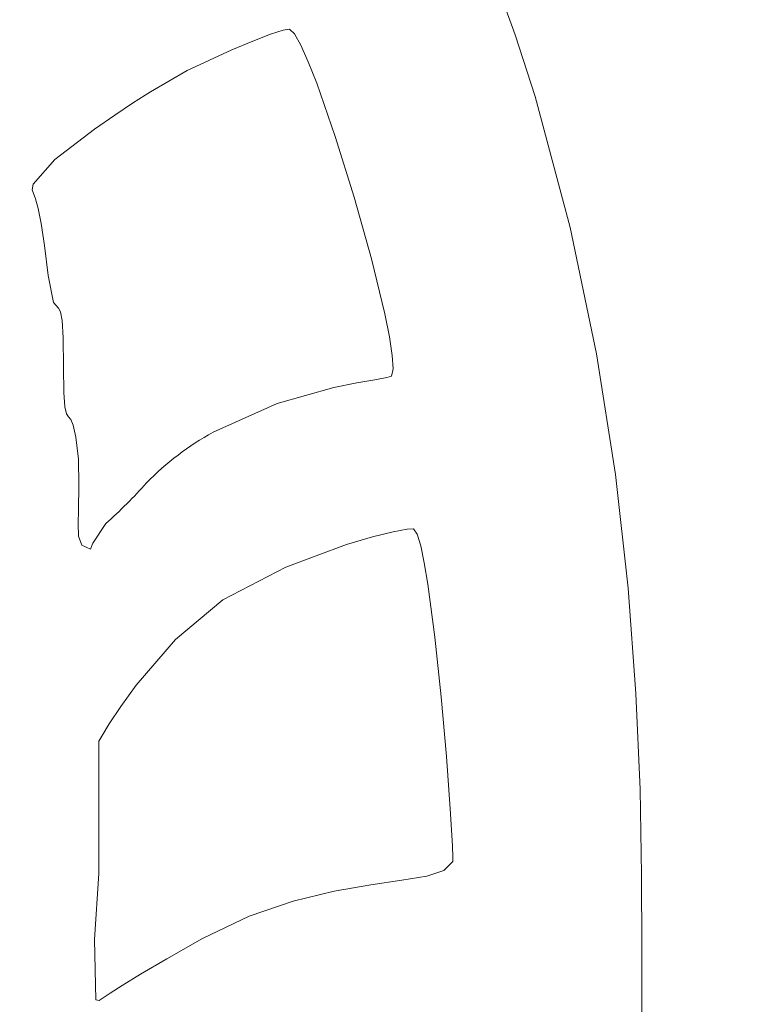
# Model space of a CAD drawing. Header units: millimetres. Extents: x -285 to 176, y -252 to 158.
# Tile 390 of 561: x 41.78 to 45.13, y -23.32 to -18.73. Entities that reach past the tile are written whole.
import ezdxf

# ---------------------------------------------------------------- set-up
doc = ezdxf.new("R2010")
doc.units = ezdxf.units.MM
doc.header["$MEASUREMENT"] = 0
doc.layers.add('Layer 1', color=7, linetype='Continuous')

msp = doc.modelspace()

# ---------------------------------------------------------------- linework, layer by layer
at = {"layer": 'Layer 1', "color": 1, "lineweight": 9}
msp.add_open_spline([(-4.334, -26.4073), (-4.334, -26.4073), (-6.4683, -24.2765), (-6.4683, -24.2765), (-6.4683, -24.2765), (-6.4683, -24.2765), (0.6049, -17.2034), (0.6049, -17.2034), (0.6049, -17.2034), (0.6049, -17.2034), (2.7357, -19.3376), (2.7357, -19.3376), (2.7357, -19.3376), (2.7357, -19.3376), (12.0948, -9.9785), (12.0948, -9.9785), (12.0948, -9.9785), (12.0948, -9.9785), (10.0275, -7.9112), (10.0275, -7.9112), (10.0275, -7.9112), (10.0275, -7.9112), (17.1008, -0.838), (17.1008, -0.838), (17.1008, -0.838), (17.1008, -0.838), (19.168, -2.9088), (19.168, -2.9088), (19.168, -2.9088), (19.168, -2.9088), (27.4089, 5.3356), (27.4089, 5.3356), (27.4089, 5.3356), (27.4089, 5.3356), (35.6145, -2.87), (35.6145, -2.87), (35.6145, -2.87), (35.6145, -2.87), (37.6465, -0.838), (37.6465, -0.838), (37.6465, -0.838), (37.6465, -0.838), (44.7163, -7.9112), (44.7163, -7.9112), (44.7163, -7.9112), (44.7163, -7.9112), (42.6877, -9.9432), (42.6877, -9.9432), (42.6877, -9.9432), (42.6877, -9.9432), (52.0469, -19.3024), (52.0469, -19.3024), (52.0469, -19.3024), (52.0469, -19.3024), (54.1424, -17.2034), (54.1424, -17.2034), (54.1424, -17.2034), (54.1424, -17.2034), (61.212, -24.2765), (61.212, -24.2765), (61.212, -24.2765), (61.212, -24.2765), (59.1166, -26.372), (59.1166, -26.372), (59.1166, -26.372), (59.1166, -26.372), (60.5982, -27.8537), (60.5982, -27.8537), (60.5982, -27.8537), (60.5982, -27.8537), (61.8752, -29.6598), (61.8752, -29.6598), (61.8752, -29.6598), (61.8752, -29.6598), (61.8752, -73.6689), (61.8752, -73.6689), (61.8752, -73.6689), (61.8752, -73.6689), (61.8752, -73.9617), (61.8752, -73.9617), (61.8752, -73.9617), (61.8752, -73.9617), (61.8752, -103.3622), (61.8752, -103.3622), (61.8752, -103.3622), (61.8752, -103.3622), (50.7204, -103.3622), (50.7204, -103.3622), (50.7204, -103.3622), (50.7204, -103.3622), (50.7204, -106.2513), (50.7204, -106.2513), (50.7204, -106.2513), (50.7204, -106.2513), (35.4205, -106.2513), (35.4205, -106.2513), (35.4205, -106.2513), (35.4205, -106.2513), (35.4205, -103.3622), (35.4205, -103.3622), (35.4205, -103.3622), (35.4205, -103.3622), (19.3338, -103.3622), (19.3338, -103.3622), (19.3338, -103.3622), (19.3338, -103.3622), (19.3338, -106.2513), (19.3338, -106.2513), (19.3338, -106.2513), (19.3338, -106.2513), (4.0338, -106.2513), (4.0338, -106.2513), (4.0338, -106.2513), (4.0338, -106.2513), (4.0338, -103.3622), (4.0338, -103.3622), (4.0338, -103.3622), (4.0338, -103.3622), (-7.121, -103.3622), (-7.121, -103.3622), (-7.121, -103.3622), (-7.121, -103.3622), (-7.121, -73.6972), (-7.121, -73.6972), (-7.121, -73.6972), (-7.121, -73.6972), (-7.121, -29.6598), (-7.121, -29.6598), (-7.121, -29.6598), (-7.121, -29.6598), (-5.8757, -27.9489), (-5.8757, -27.9489), (-5.8757, -27.9489), (-5.8757, -27.9489), (-4.334, -26.4073), (-4.334, -26.4073)], degree=3, knots=[0, 0, 0, 0, 0.028571, 0.028571, 0.028571, 0.028571, 0.057143, 0.057143, 0.057143, 0.057143, 0.085714, 0.085714, 0.085714, 0.085714, 0.114286, 0.114286, 0.114286, 0.114286, 0.142857, 0.142857, 0.142857, 0.142857, 0.171429, 0.171429, 0.171429, 0.171429, 0.2, 0.2, 0.2, 0.2, 0.228571, 0.228571, 0.228571, 0.228571, 0.257143, 0.257143, 0.257143, 0.257143, 0.285714, 0.285714, 0.285714, 0.285714, 0.314286, 0.314286, 0.314286, 0.314286, 0.342857, 0.342857, 0.342857, 0.342857, 0.371429, 0.371429, 0.371429, 0.371429, 0.4, 0.4, 0.4, 0.4, 0.428571, 0.428571, 0.428571, 0.428571, 0.457143, 0.457143, 0.457143, 0.457143, 0.485714, 0.485714, 0.485714, 0.485714, 0.514286, 0.514286, 0.514286, 0.514286, 0.542857, 0.542857, 0.542857, 0.542857, 0.571429, 0.571429, 0.571429, 0.571429, 0.6, 0.6, 0.6, 0.6, 0.628571, 0.628571, 0.628571, 0.628571, 0.657143, 0.657143, 0.657143, 0.657143, 0.685714, 0.685714, 0.685714, 0.685714, 0.714286, 0.714286, 0.714286, 0.714286, 0.742857, 0.742857, 0.742857, 0.742857, 0.771429, 0.771429, 0.771429, 0.771429, 0.8, 0.8, 0.8, 0.8, 0.828571, 0.828571, 0.828571, 0.828571, 0.857143, 0.857143, 0.857143, 0.857143, 0.885714, 0.885714, 0.885714, 0.885714, 0.914286, 0.914286, 0.914286, 0.914286, 0.942857, 0.942857, 0.942857, 0.942857, 1, 1, 1, 1], dxfattribs=at)
at = {"layer": 'Layer 1', "color": 3, "lineweight": 9}
for points, knots in [([(36.2319, -48.7346), (36.2319, -48.7346), (36.2301, -48.851), (36.2301, -48.851), (36.2301, -48.851), (36.2301, -48.851), (36.2306, -48.9462), (36.2306, -48.9462), (36.2306, -48.9462), (36.2306, -48.9462), (36.2424, -49.0203), (36.2424, -49.0203), (36.2424, -49.0203), (36.2424, -49.0203), (36.2743, -49.0733), (36.2743, -49.0733), (36.2743, -49.0733), (36.2743, -49.0733), (36.2954, -49.105), (36.2954, -49.105), (36.2954, -49.105), (36.2954, -49.105), (37.3104, -49.1024), (37.3104, -49.1024), (37.3104, -49.1024), (37.3104, -49.1024), (38.26, -49.0999), (38.26, -49.0999), (38.26, -49.0999), (38.26, -49.0999), (39.1441, -49.0974), (39.1441, -49.0974), (39.1441, -49.0974), (39.1441, -49.0974), (39.9627, -49.0951), (39.9627, -49.0951), (39.9627, -49.0951), (39.9627, -49.0951), (40.7158, -49.0928), (40.7158, -49.0928), (40.7158, -49.0928), (40.7158, -49.0928), (41.4036, -49.0906), (41.4036, -49.0906), (41.4036, -49.0906), (41.4036, -49.0906), (42.0259, -49.0885), (42.0259, -49.0885), (42.0259, -49.0885), (42.0259, -49.0885), (42.5828, -49.0865), (42.5828, -49.0865), (42.5828, -49.0865), (42.5828, -49.0865), (43.0743, -49.0845), (43.0743, -49.0845), (43.0743, -49.0845), (43.0743, -49.0845), (43.5004, -49.0827), (43.5004, -49.0827), (43.5004, -49.0827), (43.5004, -49.0827), (43.8611, -49.0809), (43.8611, -49.0809), (43.8611, -49.0809), (43.8611, -49.0809), (44.1565, -49.0792), (44.1565, -49.0792), (44.1565, -49.0792), (44.1565, -49.0792), (44.3865, -49.0776), (44.3865, -49.0776), (44.3865, -49.0776), (44.3865, -49.0776), (44.5511, -49.0761), (44.5511, -49.0761), (44.5511, -49.0761), (44.5511, -49.0761), (44.6504, -49.0746), (44.6504, -49.0746), (44.6504, -49.0746), (44.6504, -49.0746), (44.6844, -49.0733), (44.6844, -49.0733), (44.6844, -49.0733), (44.6844, -49.0733), (44.7136, -49.0454), (44.7136, -49.0454), (44.7136, -49.0454), (44.7136, -49.0454), (44.7163, -49.0415), (44.7163, -49.0415), (44.7163, -49.0415), (44.7163, -49.0415), (44.7163, -38.4688), (44.7163, -38.4688), (44.7163, -38.4688), (44.7163, -38.4688), (44.7101, -38.4172), (44.7101, -38.4172), (44.7101, -38.4172), (44.7101, -38.4172), (44.7047, -38.3494), (44.7047, -38.3494), (44.7047, -38.3494), (44.7047, -38.3494), (44.7002, -38.2427), (44.7002, -38.2427), (44.7002, -38.2427), (44.7002, -38.2427), (44.6964, -38.0747), (44.6964, -38.0747), (44.6964, -38.0747), (44.6964, -38.0747), (44.6947, -37.9606), (44.6947, -37.9606), (44.6947, -37.9606), (44.6947, -37.9606), (44.6932, -37.8227), (44.6932, -37.8227), (44.6932, -37.8227), (44.6932, -37.8227), (44.6919, -37.6582), (44.6919, -37.6582), (44.6919, -37.6582), (44.6919, -37.6582), (44.6907, -37.4642), (44.6907, -37.4642), (44.6907, -37.4642), (44.6907, -37.4642), (44.6896, -37.238), (44.6896, -37.238), (44.6896, -37.238), (44.6896, -37.238), (44.6886, -36.9767), (44.6886, -36.9767), (44.6886, -36.9767), (44.6886, -36.9767), (44.6878, -36.6774), (44.6878, -36.6774), (44.6878, -36.6774), (44.6878, -36.6774), (44.6871, -36.3375), (44.6871, -36.3375), (44.6871, -36.3375), (44.6871, -36.3375), (44.6865, -35.954), (44.6865, -35.954), (44.6865, -35.954), (44.6865, -35.954), (44.686, -35.5242), (44.686, -35.5242), (44.686, -35.5242), (44.686, -35.5242), (44.6855, -35.0452), (44.6855, -35.0452), (44.6855, -35.0452), (44.6855, -35.0452), (44.6852, -34.5141), (44.6852, -34.5141), (44.6852, -34.5141), (44.6852, -34.5141), (44.6849, -33.9283), (44.6849, -33.9283), (44.6849, -33.9283), (44.6849, -33.9283), (44.6847, -33.2848), (44.6847, -33.2848), (44.6847, -33.2848), (44.6847, -33.2848), (44.6845, -32.5808), (44.6845, -32.5808), (44.6845, -32.5808), (44.6845, -32.5808), (44.6844, -31.8136), (44.6844, -31.8136), (44.6844, -31.8136), (44.6844, -31.8136), (44.6844, -30.9803), (44.6844, -30.9803), (44.6844, -30.9803), (44.6844, -30.9803), (44.6843, -30.078), (44.6843, -30.078), (44.6843, -30.078), (44.6843, -30.078), (44.6843, -29.1041), (44.6843, -29.1041), (44.6843, -29.1041), (44.6843, -29.1041), (44.6843, -28.0555), (44.6843, -28.0555), (44.6843, -28.0555), (44.6843, -28.0555), (44.6844, -26.9296), (44.6844, -26.9296), (44.6844, -26.9296), (44.6844, -26.9296), (44.6844, -25.7235), (44.6844, -25.7235), (44.6844, -25.7235), (44.6844, -25.7235), (44.6844, -24.4343), (44.6844, -24.4343), (44.6844, -24.4343), (44.6844, -24.4343), (44.6844, -23.0594), (44.6844, -23.0594), (44.6844, -23.0594), (44.6844, -23.0594), (44.6833, -22.7164), (44.6833, -22.7164), (44.6833, -22.7164), (44.6833, -22.7164), (44.6762, -22.3181), (44.6762, -22.3181), (44.6762, -22.3181), (44.6762, -22.3181), (44.6573, -21.8703), (44.6573, -21.8703), (44.6573, -21.8703), (44.6573, -21.8703), (44.6209, -21.3784), (44.6209, -21.3784), (44.6209, -21.3784), (44.6209, -21.3784), (44.5615, -20.8482), (44.5615, -20.8482), (44.5615, -20.8482), (44.5615, -20.8482), (44.4731, -20.2853), (44.4731, -20.2853), (44.4731, -20.2853), (44.4731, -20.2853), (44.3502, -19.6952), (44.3502, -19.6952), (44.3502, -19.6952), (44.3502, -19.6952), (44.187, -19.0836), (44.187, -19.0836), (44.187, -19.0836), (44.187, -19.0836), (44.0942, -18.7968), (44.0942, -18.7968), (44.0942, -18.7968), (44.0942, -18.7968), (43.9728, -18.4625), (43.9728, -18.4625), (43.9728, -18.4625), (43.9728, -18.4625), (43.8242, -18.0923), (43.8242, -18.0923), (43.8242, -18.0923), (43.8242, -18.0923), (43.65, -17.6976), (43.65, -17.6976), (43.65, -17.6976), (43.65, -17.6976), (43.2306, -16.8805), (43.2306, -16.8805), (43.2306, -16.8805), (43.2306, -16.8805), (42.7266, -16.1027), (42.7266, -16.1027), (42.7266, -16.1027), (42.4079, -15.6859), (42.0589, -15.2933), (41.6823, -14.9279), (41.6823, -14.9279), (41.6823, -14.9279), (41.3043, -14.5831), (41.3043, -14.5831), (41.3043, -14.5831), (41.3043, -14.5831), (40.9151, -14.273), (40.9151, -14.273), (40.9151, -14.273), (40.9151, -14.273), (40.7404, -14.1481), (40.7404, -14.1481), (40.7404, -14.1481), (40.7404, -14.1481), (40.5919, -14.0523), (40.5919, -14.0523), (40.5919, -14.0523), (40.5919, -14.0523), (40.4794, -13.9924), (40.4794, -13.9924), (40.4794, -13.9924), (40.4794, -13.9924), (40.4123, -13.9754), (40.4123, -13.9754), (40.4123, -13.9754), (40.4123, -13.9754), (40.3743, -13.9994), (40.3743, -13.9994), (40.3743, -13.9994), (40.3743, -13.9994), (40.2911, -14.0602), (40.2911, -14.0602), (40.2911, -14.0602), (40.2911, -14.0602), (40.1737, -14.1491), (40.1737, -14.1491), (40.1737, -14.1491), (40.1737, -14.1491), (40.0327, -14.2572), (40.0327, -14.2572), (40.0327, -14.2572), (40.0327, -14.2572), (39.7233, -14.4958), (39.7233, -14.4958), (39.7233, -14.4958), (39.7233, -14.4958), (39.4492, -14.7057), (39.4492, -14.7057), (39.4492, -14.7057), (39.4492, -14.7057), (39.425, -14.7262), (39.425, -14.7262), (39.425, -14.7262), (39.425, -14.7262), (39.3648, -14.7799), (39.3648, -14.7799), (39.3648, -14.7799), (39.3648, -14.7799), (39.275, -14.863), (39.275, -14.863), (39.275, -14.863), (39.275, -14.863), (39.1622, -14.9715), (39.1622, -14.9715), (39.1622, -14.9715), (39.1622, -14.9715), (38.8942, -15.2499), (38.8942, -15.2499), (38.8942, -15.2499), (38.8942, -15.2499), (38.6132, -15.5841), (38.6132, -15.5841), (38.6132, -15.5841), (38.6132, -15.5841), (38.5922, -15.6008), (38.5922, -15.6008), (38.5922, -15.6008), (38.5922, -15.6008), (38.5373, -15.65), (38.5373, -15.65), (38.5373, -15.65), (38.5373, -15.65), (38.4446, -15.7499), (38.4446, -15.7499), (38.4446, -15.7499), (38.4446, -15.7499), (38.3103, -15.9187), (38.3103, -15.9187), (38.3103, -15.9187), (38.3103, -15.9187), (38.2263, -16.0347), (38.2263, -16.0347), (38.2263, -16.0347), (38.2263, -16.0347), (38.1305, -16.1747), (38.1305, -16.1747), (38.1305, -16.1747), (38.1305, -16.1747), (38.0223, -16.341), (38.0223, -16.341), (38.0223, -16.341), (38.0223, -16.341), (37.9013, -16.536), (37.9013, -16.536), (37.9013, -16.536), (37.9013, -16.536), (37.7671, -16.7619), (37.7671, -16.7619), (37.7671, -16.7619), (37.7671, -16.7619), (37.619, -17.021), (37.619, -17.021), (37.619, -17.021), (37.619, -17.021), (37.4567, -17.3155), (37.4567, -17.3155), (37.4567, -17.3155), (37.4567, -17.3155), (37.2797, -17.6478), (37.2797, -17.6478), (37.2797, -17.6478), (37.2797, -17.6478), (37.1713, -17.8796), (37.1713, -17.8796), (37.1713, -17.8796), (37.1713, -17.8796), (37.0495, -18.182), (37.0495, -18.182), (37.0495, -18.182), (37.0495, -18.182), (36.9218, -18.5331), (36.9218, -18.5331), (36.9218, -18.5331), (36.9218, -18.5331), (36.7955, -18.9108), (36.7955, -18.9108), (36.7955, -18.9108), (36.7955, -18.9108), (36.6782, -19.2931), (36.6782, -19.2931), (36.6782, -19.2931), (36.6782, -19.2931), (36.5772, -19.658), (36.5772, -19.658), (36.5772, -19.658), (36.5772, -19.658), (36.5001, -19.9836), (36.5001, -19.9836), (36.5001, -19.9836), (36.5001, -19.9836), (36.4541, -20.2478), (36.4541, -20.2478), (36.4541, -20.2478), (36.4541, -20.2478), (36.4301, -20.4335), (36.4301, -20.4335), (36.4301, -20.4335), (36.4301, -20.4335), (36.4071, -20.5856), (36.4071, -20.5856), (36.4071, -20.5856), (36.4071, -20.5856), (36.3852, -20.7117), (36.3852, -20.7117), (36.3852, -20.7117), (36.3852, -20.7117), (36.3644, -20.8192), (36.3644, -20.8192), (36.3644, -20.8192), (36.3644, -20.8192), (36.3265, -21.0091), (36.3265, -21.0091), (36.3265, -21.0091), (36.3265, -21.0091), (36.2941, -21.2157), (36.2941, -21.2157), (36.2941, -21.2157), (36.2941, -21.2157), (36.2802, -21.3442), (36.2802, -21.3442), (36.2802, -21.3442), (36.2802, -21.3442), (36.2678, -21.4996), (36.2678, -21.4996), (36.2678, -21.4996), (36.2678, -21.4996), (36.2572, -21.6893), (36.2572, -21.6893), (36.2572, -21.6893), (36.2572, -21.6893), (36.2483, -21.9211), (36.2483, -21.9211), (36.2483, -21.9211), (36.2483, -21.9211), (36.2413, -22.2024), (36.2413, -22.2024), (36.2413, -22.2024), (36.2413, -22.2024), (36.2361, -22.5409), (36.2361, -22.5409), (36.2361, -22.5409), (36.2361, -22.5409), (36.233, -22.9439), (36.233, -22.9439), (36.233, -22.9439), (36.233, -22.9439), (36.2319, -23.4193), (36.2319, -23.4193), (36.2319, -23.4193), (36.2319, -23.4193), (36.2319, -48.7346), (36.2319, -48.7346), (36.2319, -48.7346), (36.2319, -48.7346), (36.2319, -48.7346), (36.2319, -48.7346)], [0, 0, 0, 0, 0.008197, 0.008197, 0.008197, 0.008197, 0.016393, 0.016393, 0.016393, 0.016393, 0.02459, 0.02459, 0.02459, 0.02459, 0.032787, 0.032787, 0.032787, 0.032787, 0.040984, 0.040984, 0.040984, 0.040984, 0.04918, 0.04918, 0.04918, 0.04918, 0.057377, 0.057377, 0.057377, 0.057377, 0.065574, 0.065574, 0.065574, 0.065574, 0.07377, 0.07377, 0.07377, 0.07377, 0.081967, 0.081967, 0.081967, 0.081967, 0.090164, 0.090164, 0.090164, 0.090164, 0.098361, 0.098361, 0.098361, 0.098361, 0.106557, 0.106557, 0.106557, 0.106557, 0.114754, 0.114754, 0.114754, 0.114754, 0.122951, 0.122951, 0.122951, 0.122951, 0.131148, 0.131148, 0.131148, 0.131148, 0.139344, 0.139344, 0.139344, 0.139344, 0.147541, 0.147541, 0.147541, 0.147541, 0.155738, 0.155738, 0.155738, 0.155738, 0.163934, 0.163934, 0.163934, 0.163934, 0.172131, 0.172131, 0.172131, 0.172131, 0.180328, 0.180328, 0.180328, 0.180328, 0.188525, 0.188525, 0.188525, 0.188525, 0.196721, 0.196721, 0.196721, 0.196721, 0.204918, 0.204918, 0.204918, 0.204918, 0.213115, 0.213115, 0.213115, 0.213115, 0.221311, 0.221311, 0.221311, 0.221311, 0.229508, 0.229508, 0.229508, 0.229508, 0.237705, 0.237705, 0.237705, 0.237705, 0.245902, 0.245902, 0.245902, 0.245902, 0.254098, 0.254098, 0.254098, 0.254098, 0.262295, 0.262295, 0.262295, 0.262295, 0.270492, 0.270492, 0.270492, 0.270492, 0.278689, 0.278689, 0.278689, 0.278689, 0.286885, 0.286885, 0.286885, 0.286885, 0.295082, 0.295082, 0.295082, 0.295082, 0.303279, 0.303279, 0.303279, 0.303279, 0.311475, 0.311475, 0.311475, 0.311475, 0.319672, 0.319672, 0.319672, 0.319672, 0.327869, 0.327869, 0.327869, 0.327869, 0.336066, 0.336066, 0.336066, 0.336066, 0.344262, 0.344262, 0.344262, 0.344262, 0.352459, 0.352459, 0.352459, 0.352459, 0.360656, 0.360656, 0.360656, 0.360656, 0.368852, 0.368852, 0.368852, 0.368852, 0.377049, 0.377049, 0.377049, 0.377049, 0.385246, 0.385246, 0.385246, 0.385246, 0.393443, 0.393443, 0.393443, 0.393443, 0.401639, 0.401639, 0.401639, 0.401639, 0.409836, 0.409836, 0.409836, 0.409836, 0.418033, 0.418033, 0.418033, 0.418033, 0.42623, 0.42623, 0.42623, 0.42623, 0.434426, 0.434426, 0.434426, 0.434426, 0.442623, 0.442623, 0.442623, 0.442623, 0.45082, 0.45082, 0.45082, 0.45082, 0.459016, 0.459016, 0.459016, 0.459016, 0.467213, 0.467213, 0.467213, 0.467213, 0.47541, 0.47541, 0.47541, 0.47541, 0.483607, 0.483607, 0.483607, 0.483607, 0.491803, 0.491803, 0.491803, 0.491803, 0.5, 0.5, 0.5, 0.5, 0.508197, 0.508197, 0.508197, 0.508197, 0.516393, 0.516393, 0.516393, 0.516393, 0.52459, 0.52459, 0.52459, 0.52459, 0.532787, 0.532787, 0.532787, 0.532787, 0.540984, 0.540984, 0.540984, 0.540984, 0.54918, 0.54918, 0.54918, 0.54918, 0.557377, 0.557377, 0.557377, 0.557377, 0.565574, 0.565574, 0.565574, 0.565574, 0.57377, 0.57377, 0.57377, 0.57377, 0.581967, 0.581967, 0.581967, 0.581967, 0.590164, 0.590164, 0.590164, 0.590164, 0.598361, 0.598361, 0.598361, 0.598361, 0.606557, 0.606557, 0.606557, 0.606557, 0.614754, 0.614754, 0.614754, 0.614754, 0.622951, 0.622951, 0.622951, 0.622951, 0.631148, 0.631148, 0.631148, 0.631148, 0.639344, 0.639344, 0.639344, 0.639344, 0.647541, 0.647541, 0.647541, 0.647541, 0.655738, 0.655738, 0.655738, 0.655738, 0.663934, 0.663934, 0.663934, 0.663934, 0.672131, 0.672131, 0.672131, 0.672131, 0.680328, 0.680328, 0.680328, 0.680328, 0.688525, 0.688525, 0.688525, 0.688525, 0.696721, 0.696721, 0.696721, 0.696721, 0.704918, 0.704918, 0.704918, 0.704918, 0.713115, 0.713115, 0.713115, 0.713115, 0.721311, 0.721311, 0.721311, 0.721311, 0.729508, 0.729508, 0.729508, 0.729508, 0.737705, 0.737705, 0.737705, 0.737705, 0.745902, 0.745902, 0.745902, 0.745902, 0.754098, 0.754098, 0.754098, 0.754098, 0.762295, 0.762295, 0.762295, 0.762295, 0.770492, 0.770492, 0.770492, 0.770492, 0.778689, 0.778689, 0.778689, 0.778689, 0.786885, 0.786885, 0.786885, 0.786885, 0.795082, 0.795082, 0.795082, 0.795082, 0.803279, 0.803279, 0.803279, 0.803279, 0.811475, 0.811475, 0.811475, 0.811475, 0.819672, 0.819672, 0.819672, 0.819672, 0.827869, 0.827869, 0.827869, 0.827869, 0.836066, 0.836066, 0.836066, 0.836066, 0.844262, 0.844262, 0.844262, 0.844262, 0.852459, 0.852459, 0.852459, 0.852459, 0.860656, 0.860656, 0.860656, 0.860656, 0.868852, 0.868852, 0.868852, 0.868852, 0.877049, 0.877049, 0.877049, 0.877049, 0.885246, 0.885246, 0.885246, 0.885246, 0.893443, 0.893443, 0.893443, 0.893443, 0.901639, 0.901639, 0.901639, 0.901639, 0.909836, 0.909836, 0.909836, 0.909836, 0.918033, 0.918033, 0.918033, 0.918033, 0.92623, 0.92623, 0.92623, 0.92623, 0.934426, 0.934426, 0.934426, 0.934426, 0.942623, 0.942623, 0.942623, 0.942623, 0.95082, 0.95082, 0.95082, 0.95082, 0.959016, 0.959016, 0.959016, 0.959016, 0.967213, 0.967213, 0.967213, 0.967213, 0.97541, 0.97541, 0.97541, 0.97541, 0.983607, 0.983607, 0.983607, 0.983607, 1, 1, 1, 1]), ([(42.1126, -21.1968), (42.1126, -21.1968), (42.1228, -21.1685), (42.1228, -21.1685), (42.1228, -21.1685), (42.1228, -21.1685), (42.1832, -21.0769), (42.1832, -21.0769), (42.1832, -21.0769), (42.2505, -21.0172), (42.3141, -20.9536), (42.3737, -20.8864), (42.3737, -20.8864), (42.4655, -20.7932), (42.57, -20.7136), (42.6841, -20.65), (42.6841, -20.65), (42.6841, -20.65), (42.9824, -20.5164), (42.9824, -20.5164), (42.9824, -20.5164), (42.9824, -20.5164), (43.2473, -20.4414), (43.2473, -20.4414), (43.2473, -20.4414), (43.2473, -20.4414), (43.3547, -20.4198), (43.3547, -20.4198), (43.3547, -20.4198), (43.3547, -20.4198), (43.4387, -20.4054), (43.4387, -20.4054), (43.4387, -20.4054), (43.4387, -20.4054), (43.4944, -20.396), (43.4944, -20.396), (43.4944, -20.396), (43.4944, -20.396), (43.5167, -20.389), (43.5167, -20.389), (43.5167, -20.389), (43.5167, -20.389), (43.5235, -20.3549), (43.5235, -20.3549), (43.5235, -20.3549), (43.5235, -20.3549), (43.5197, -20.2923), (43.5197, -20.2923), (43.5197, -20.2923), (43.5197, -20.2923), (43.5064, -20.2056), (43.5064, -20.2056), (43.5064, -20.2056), (43.5064, -20.2056), (43.485, -20.0987), (43.485, -20.0987), (43.485, -20.0987), (43.485, -20.0987), (43.4225, -19.8416), (43.4225, -19.8416), (43.4225, -19.8416), (43.4225, -19.8416), (43.3421, -19.5542), (43.3421, -19.5542), (43.3421, -19.5542), (43.3421, -19.5542), (43.2538, -19.2699), (43.2538, -19.2699), (43.2538, -19.2699), (43.2538, -19.2699), (43.1675, -19.0222), (43.1675, -19.0222), (43.1675, -19.0222), (43.1675, -19.0222), (43.1282, -18.9224), (43.1282, -18.9224), (43.1282, -18.9224), (43.1282, -18.9224), (43.0931, -18.8443), (43.0931, -18.8443), (43.0931, -18.8443), (43.0931, -18.8443), (43.0635, -18.792), (43.0635, -18.792), (43.0635, -18.792), (43.0635, -18.792), (43.0405, -18.7697), (43.0405, -18.7697), (43.0405, -18.7697), (43.0405, -18.7697), (43.0117, -18.7741), (43.0117, -18.7741), (43.0117, -18.7741), (43.0117, -18.7741), (42.952, -18.7936), (42.952, -18.7936), (42.952, -18.7936), (42.952, -18.7936), (42.8692, -18.8251), (42.8692, -18.8251), (42.8692, -18.8251), (42.8692, -18.8251), (42.7715, -18.8658), (42.7715, -18.8658), (42.7715, -18.8658), (42.7715, -18.8658), (42.5632, -18.9631), (42.5632, -18.9631), (42.5632, -18.9631), (42.5632, -18.9631), (42.3913, -19.0625), (42.3913, -19.0625), (42.3913, -19.0625), (42.3913, -19.0625), (42.3674, -19.0773), (42.3674, -19.0773), (42.3674, -19.0773), (42.3674, -19.0773), (42.3084, -19.1153), (42.3084, -19.1153), (42.3084, -19.1153), (42.3084, -19.1153), (42.2255, -19.1704), (42.2255, -19.1704), (42.2255, -19.1704), (42.2255, -19.1704), (42.1299, -19.2366), (42.1299, -19.2366), (42.1299, -19.2366), (42.1299, -19.2366), (41.9454, -19.3785), (41.9454, -19.3785), (41.9454, -19.3785), (41.9454, -19.3785), (41.8445, -19.4929), (41.8445, -19.4929), (41.8445, -19.4929), (41.8445, -19.4929), (41.8402, -19.5194), (41.8402, -19.5194), (41.8402, -19.5194), (41.8402, -19.5194), (41.8547, -19.5621), (41.8547, -19.5621), (41.8547, -19.5621), (41.8547, -19.5621), (41.8671, -19.607), (41.8671, -19.607), (41.8671, -19.607), (41.8671, -19.607), (41.8818, -19.6769), (41.8818, -19.6769), (41.8818, -19.6769), (41.8818, -19.6769), (41.8981, -19.7788), (41.8981, -19.7788), (41.8981, -19.7788), (41.8981, -19.7788), (41.9151, -19.9198), (41.9151, -19.9198), (41.9151, -19.9198), (41.9151, -19.9198), (41.9395, -20.046), (41.9395, -20.046), (41.9395, -20.046), (41.9395, -20.046), (41.9623, -20.0723), (41.9623, -20.0723), (41.9623, -20.0723), (41.9623, -20.0723), (41.9717, -20.0887), (41.9717, -20.0887), (41.9717, -20.0887), (41.9717, -20.0887), (41.9791, -20.1291), (41.9791, -20.1291), (41.9791, -20.1291), (41.9791, -20.1291), (41.9839, -20.2096), (41.9839, -20.2096), (41.9839, -20.2096), (41.9839, -20.2096), (41.9856, -20.3466), (41.9856, -20.3466), (41.9856, -20.3466), (41.9856, -20.3466), (41.9874, -20.4651), (41.9874, -20.4651), (41.9874, -20.4651), (41.9874, -20.4651), (41.9922, -20.5324), (41.9922, -20.5324), (41.9922, -20.5324), (41.9922, -20.5324), (41.9996, -20.5649), (41.9996, -20.5649), (41.9996, -20.5649), (41.9996, -20.5649), (42.009, -20.579), (42.009, -20.579), (42.009, -20.579), (42.009, -20.579), (42.0199, -20.5909), (42.0199, -20.5909), (42.0199, -20.5909), (42.0199, -20.5909), (42.0318, -20.617), (42.0318, -20.617), (42.0318, -20.617), (42.0318, -20.617), (42.0441, -20.6735), (42.0441, -20.6735), (42.0441, -20.6735), (42.0441, -20.6735), (42.0562, -20.777), (42.0562, -20.777), (42.0562, -20.777), (42.0562, -20.777), (42.0576, -20.8991), (42.0576, -20.8991), (42.0576, -20.8991), (42.0576, -20.8991), (42.0562, -21.0134), (42.0562, -21.0134), (42.0562, -21.0134), (42.0562, -21.0134), (42.0542, -21.0782), (42.0542, -21.0782), (42.0542, -21.0782), (42.0542, -21.0782), (42.0554, -21.1355), (42.0554, -21.1355), (42.0554, -21.1355), (42.0554, -21.1355), (42.0711, -21.1776), (42.0711, -21.1776), (42.0711, -21.1776), (42.0711, -21.1776), (42.1126, -21.1968), (42.1126, -21.1968)], [0, 0, 0, 0, 0.016393, 0.016393, 0.016393, 0.016393, 0.032787, 0.032787, 0.032787, 0.032787, 0.04918, 0.04918, 0.04918, 0.04918, 0.065574, 0.065574, 0.065574, 0.065574, 0.081967, 0.081967, 0.081967, 0.081967, 0.098361, 0.098361, 0.098361, 0.098361, 0.114754, 0.114754, 0.114754, 0.114754, 0.131148, 0.131148, 0.131148, 0.131148, 0.147541, 0.147541, 0.147541, 0.147541, 0.163934, 0.163934, 0.163934, 0.163934, 0.180328, 0.180328, 0.180328, 0.180328, 0.196721, 0.196721, 0.196721, 0.196721, 0.213115, 0.213115, 0.213115, 0.213115, 0.229508, 0.229508, 0.229508, 0.229508, 0.245902, 0.245902, 0.245902, 0.245902, 0.262295, 0.262295, 0.262295, 0.262295, 0.278689, 0.278689, 0.278689, 0.278689, 0.295082, 0.295082, 0.295082, 0.295082, 0.311475, 0.311475, 0.311475, 0.311475, 0.327869, 0.327869, 0.327869, 0.327869, 0.344262, 0.344262, 0.344262, 0.344262, 0.360656, 0.360656, 0.360656, 0.360656, 0.377049, 0.377049, 0.377049, 0.377049, 0.393443, 0.393443, 0.393443, 0.393443, 0.409836, 0.409836, 0.409836, 0.409836, 0.42623, 0.42623, 0.42623, 0.42623, 0.442623, 0.442623, 0.442623, 0.442623, 0.459016, 0.459016, 0.459016, 0.459016, 0.47541, 0.47541, 0.47541, 0.47541, 0.491803, 0.491803, 0.491803, 0.491803, 0.508197, 0.508197, 0.508197, 0.508197, 0.52459, 0.52459, 0.52459, 0.52459, 0.540984, 0.540984, 0.540984, 0.540984, 0.557377, 0.557377, 0.557377, 0.557377, 0.57377, 0.57377, 0.57377, 0.57377, 0.590164, 0.590164, 0.590164, 0.590164, 0.606557, 0.606557, 0.606557, 0.606557, 0.622951, 0.622951, 0.622951, 0.622951, 0.639344, 0.639344, 0.639344, 0.639344, 0.655738, 0.655738, 0.655738, 0.655738, 0.672131, 0.672131, 0.672131, 0.672131, 0.688525, 0.688525, 0.688525, 0.688525, 0.704918, 0.704918, 0.704918, 0.704918, 0.721311, 0.721311, 0.721311, 0.721311, 0.737705, 0.737705, 0.737705, 0.737705, 0.754098, 0.754098, 0.754098, 0.754098, 0.770492, 0.770492, 0.770492, 0.770492, 0.786885, 0.786885, 0.786885, 0.786885, 0.803279, 0.803279, 0.803279, 0.803279, 0.819672, 0.819672, 0.819672, 0.819672, 0.836066, 0.836066, 0.836066, 0.836066, 0.852459, 0.852459, 0.852459, 0.852459, 0.868852, 0.868852, 0.868852, 0.868852, 0.885246, 0.885246, 0.885246, 0.885246, 0.901639, 0.901639, 0.901639, 0.901639, 0.918033, 0.918033, 0.918033, 0.918033, 0.934426, 0.934426, 0.934426, 0.934426, 0.95082, 0.95082, 0.95082, 0.95082, 0.967213, 0.967213, 0.967213, 0.967213, 1, 1, 1, 1]), ([(43.8025, -22.6538), (43.8025, -22.6538), (43.8032, -22.6328), (43.8032, -22.6328), (43.8032, -22.6328), (43.8032, -22.6328), (43.8013, -22.5819), (43.8013, -22.5819), (43.8013, -22.5819), (43.8013, -22.5819), (43.7971, -22.5053), (43.7971, -22.5053), (43.7971, -22.5053), (43.7971, -22.5053), (43.7907, -22.4073), (43.7907, -22.4073), (43.7907, -22.4073), (43.7907, -22.4073), (43.7724, -22.1639), (43.7724, -22.1639), (43.7724, -22.1639), (43.7724, -22.1639), (43.7478, -21.8856), (43.7478, -21.8856), (43.7478, -21.8856), (43.7478, -21.8856), (43.7187, -21.6063), (43.7187, -21.6063), (43.7187, -21.6063), (43.7187, -21.6063), (43.6864, -21.3599), (43.6864, -21.3599), (43.6864, -21.3599), (43.6864, -21.3599), (43.6696, -21.2597), (43.6696, -21.2597), (43.6696, -21.2597), (43.6696, -21.2597), (43.6527, -21.1803), (43.6527, -21.1803), (43.6527, -21.1803), (43.6527, -21.1803), (43.6357, -21.1262), (43.6357, -21.1262), (43.6357, -21.1262), (43.6357, -21.1262), (43.619, -21.1015), (43.619, -21.1015), (43.619, -21.1015), (43.619, -21.1015), (43.5901, -21.103), (43.5901, -21.103), (43.5901, -21.103), (43.5901, -21.103), (43.5238, -21.1156), (43.5238, -21.1156), (43.5238, -21.1156), (43.5238, -21.1156), (43.4271, -21.1395), (43.4271, -21.1395), (43.4271, -21.1395), (43.4271, -21.1395), (43.3069, -21.1747), (43.3069, -21.1747), (43.3069, -21.1747), (43.3069, -21.1747), (43.0238, -21.2801), (43.0238, -21.2801), (43.0238, -21.2801), (43.0238, -21.2801), (42.73, -21.4331), (42.73, -21.4331), (42.73, -21.4331), (42.73, -21.4331), (42.5092, -21.6175), (42.5092, -21.6175), (42.5092, -21.6175), (42.5092, -21.6175), (42.3257, -21.8317), (42.3257, -21.8317), (42.3257, -21.8317), (42.3257, -21.8317), (42.2543, -21.9299), (42.2543, -21.9299), (42.2543, -21.9299), (42.2543, -21.9299), (42.1997, -22.0115), (42.1997, -22.0115), (42.1997, -22.0115), (42.1997, -22.0115), (42.1647, -22.0685), (42.1647, -22.0685), (42.1647, -22.0685), (42.1647, -22.0685), (42.1515, -22.0928), (42.1515, -22.0928), (42.1515, -22.0928), (42.1515, -22.0928), (42.1515, -22.7102), (42.1515, -22.7102), (42.1515, -22.7102), (42.1515, -22.7102), (42.1312, -23.018), (42.1312, -23.018), (42.1312, -23.018), (42.1312, -23.018), (42.1374, -23.2993), (42.1374, -23.2993), (42.1374, -23.2993), (42.1374, -23.2993), (42.1526, -23.3018), (42.1526, -23.3018), (42.1526, -23.3018), (42.1526, -23.3018), (42.2035, -23.2689), (42.2035, -23.2689), (42.2035, -23.2689), (42.2035, -23.2689), (42.2598, -23.2327), (42.2598, -23.2327), (42.2598, -23.2327), (42.2598, -23.2327), (42.3458, -23.1798), (42.3458, -23.1798), (42.3458, -23.1798), (42.3458, -23.1798), (42.4685, -23.1076), (42.4685, -23.1076), (42.4685, -23.1076), (42.4685, -23.1076), (42.6348, -23.0136), (42.6348, -23.0136), (42.6348, -23.0136), (42.6348, -23.0136), (42.852, -22.9096), (42.852, -22.9096), (42.852, -22.9096), (42.852, -22.9096), (43.0584, -22.8383), (43.0584, -22.8383), (43.0584, -22.8383), (43.0584, -22.8383), (43.2492, -22.7918), (43.2492, -22.7918), (43.2492, -22.7918), (43.2492, -22.7918), (43.4197, -22.7622), (43.4197, -22.7622), (43.4197, -22.7622), (43.4197, -22.7622), (43.5651, -22.7415), (43.5651, -22.7415), (43.5651, -22.7415), (43.5651, -22.7415), (43.6806, -22.7219), (43.6806, -22.7219), (43.6806, -22.7219), (43.6806, -22.7219), (43.7613, -22.6953), (43.7613, -22.6953), (43.7613, -22.6953), (43.7613, -22.6953), (43.8025, -22.6538), (43.8025, -22.6538)], [0, 0, 0, 0, 0.02381, 0.02381, 0.02381, 0.02381, 0.047619, 0.047619, 0.047619, 0.047619, 0.071429, 0.071429, 0.071429, 0.071429, 0.095238, 0.095238, 0.095238, 0.095238, 0.119048, 0.119048, 0.119048, 0.119048, 0.142857, 0.142857, 0.142857, 0.142857, 0.166667, 0.166667, 0.166667, 0.166667, 0.190476, 0.190476, 0.190476, 0.190476, 0.214286, 0.214286, 0.214286, 0.214286, 0.238095, 0.238095, 0.238095, 0.238095, 0.261905, 0.261905, 0.261905, 0.261905, 0.285714, 0.285714, 0.285714, 0.285714, 0.309524, 0.309524, 0.309524, 0.309524, 0.333333, 0.333333, 0.333333, 0.333333, 0.357143, 0.357143, 0.357143, 0.357143, 0.380952, 0.380952, 0.380952, 0.380952, 0.404762, 0.404762, 0.404762, 0.404762, 0.428571, 0.428571, 0.428571, 0.428571, 0.452381, 0.452381, 0.452381, 0.452381, 0.47619, 0.47619, 0.47619, 0.47619, 0.5, 0.5, 0.5, 0.5, 0.52381, 0.52381, 0.52381, 0.52381, 0.547619, 0.547619, 0.547619, 0.547619, 0.571429, 0.571429, 0.571429, 0.571429, 0.595238, 0.595238, 0.595238, 0.595238, 0.619048, 0.619048, 0.619048, 0.619048, 0.642857, 0.642857, 0.642857, 0.642857, 0.666667, 0.666667, 0.666667, 0.666667, 0.690476, 0.690476, 0.690476, 0.690476, 0.714286, 0.714286, 0.714286, 0.714286, 0.738095, 0.738095, 0.738095, 0.738095, 0.761905, 0.761905, 0.761905, 0.761905, 0.785714, 0.785714, 0.785714, 0.785714, 0.809524, 0.809524, 0.809524, 0.809524, 0.833333, 0.833333, 0.833333, 0.833333, 0.857143, 0.857143, 0.857143, 0.857143, 0.880952, 0.880952, 0.880952, 0.880952, 0.904762, 0.904762, 0.904762, 0.904762, 0.928571, 0.928571, 0.928571, 0.928571, 0.952381, 0.952381, 0.952381, 0.952381, 1, 1, 1, 1])]:
    msp.add_open_spline(points, degree=3, knots=knots, dxfattribs=at)

doc.saveas('drawing.dxf')
